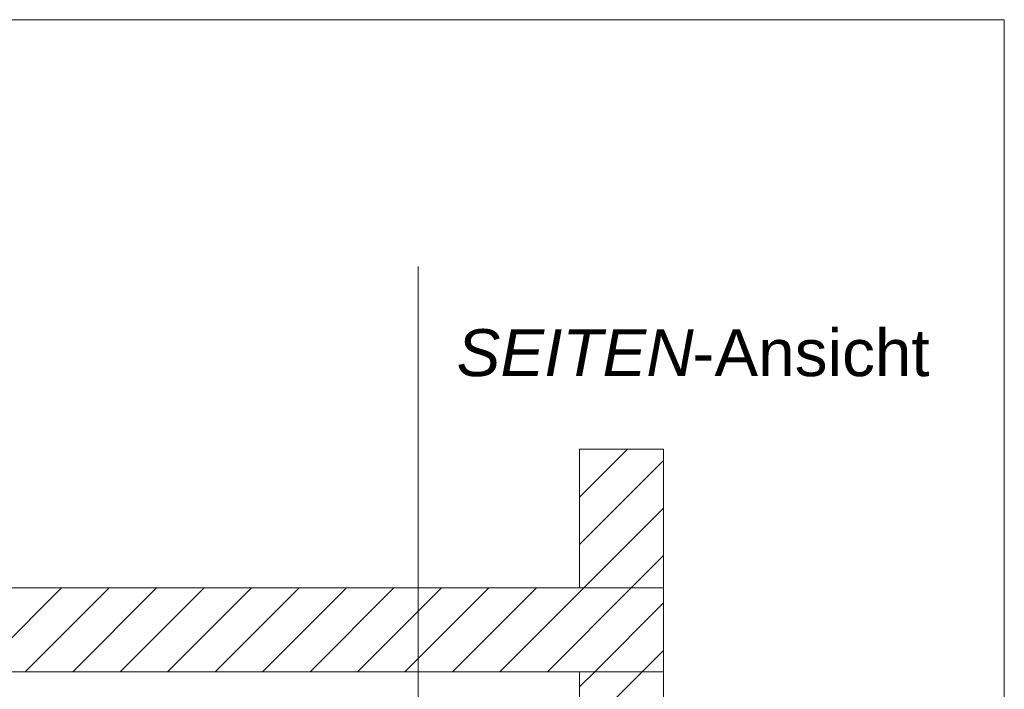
# Model space of a CAD drawing. Extents: x -620 to 300, y 62 to 1112.
# Tile 284 of 286: x 222 to 251, y 925 to 945. Entities that reach past the tile are written whole.
import ezdxf
from ezdxf.lldxf.tags import DXFTag

# ---------------------------------------------------------------- set-up
doc = ezdxf.new("R2010")
doc.units = 0
doc.layers.get('0').update_dxf_attribs({"lineweight": 13})
doc.layers.add('E_Detail_Beschriftung', color=7, linetype='Continuous', lineweight=13, true_color=0x009900)
doc.layers.add('E_Detail_Wandschraffur', color=7, linetype='Continuous', lineweight=5, true_color=0xc0c0c0)
doc.layers.add('E_Detail_Linie_Text_Bem', color=7, linetype='Continuous', lineweight=13)
doc.styles.get("Standard").update_dxf_attribs({"font": 'ARIALN.TTF'})
tags = doc.linetypes.add('fein_strichliert', pattern=[4, 1, -2, 1]).pattern_tags.tags
tags[8:9] = [DXFTag(74, 4), DXFTag(75, 0), DXFTag(340, '0'), DXFTag(46, 0.0), DXFTag(50, 0.0), DXFTag(44, 0.0), DXFTag(45, 0.0)]
tags[6:7] = [DXFTag(74, 4), DXFTag(75, 0), DXFTag(340, '0'), DXFTag(46, 0.0), DXFTag(50, 0.0), DXFTag(44, 0.0), DXFTag(45, 0.0)]
tags[4:5] = [DXFTag(74, 4), DXFTag(75, 0), DXFTag(340, '0'), DXFTag(46, 0.0), DXFTag(50, 0.0), DXFTag(44, 0.0), DXFTag(45, 0.0)]
tags = doc.linetypes.add('fein_strichliert-A06G9SFU8I', pattern=[4, 1, -2, 1]).pattern_tags.tags
tags[8:9] = [DXFTag(74, 4), DXFTag(75, 0), DXFTag(340, '0'), DXFTag(46, 0.0), DXFTag(50, 0.0), DXFTag(44, 0.0), DXFTag(45, 0.0)]
tags[6:7] = [DXFTag(74, 4), DXFTag(75, 0), DXFTag(340, '0'), DXFTag(46, 0.0), DXFTag(50, 0.0), DXFTag(44, 0.0), DXFTag(45, 0.0)]
tags[4:5] = [DXFTag(74, 4), DXFTag(75, 0), DXFTag(340, '0'), DXFTag(46, 0.0), DXFTag(50, 0.0), DXFTag(44, 0.0), DXFTag(45, 0.0)]

# ---------------------------------------------------------------- blocks, each defined once
blk = doc.blocks.new('Referenz-A06G9SFV8I')
at = {"layer": 'E_Detail_Linie_Text_Bem', "linetype": 'fein_strichliert-A06G9SFU8I', "ltscale": 0.65}
for p, q in [((251.219, 944.572), (188.45, 944.572)), ((251.219, 883.255), (251.219, 944.572)), ((233.757, 884.336), (233.757, 937.216))]:
    blk.add_line(p, q, dxfattribs=at)
at = {"layer": 'E_Detail_Linie_Text_Bem', "linetype": 'Continuous', "ltscale": 0.13}
for p, q in [((238.567, 931.779), (241.067, 931.779)), ((238.567, 927.644), (238.567, 931.779)), ((241.067, 931.779), (241.067, 927.644)), ((241.067, 927.644), (189.74, 927.644)), ((241.067, 927.644), (238.567, 927.644)), ((241.067, 925.144), (241.067, 927.644)), ((189.74, 925.144), (238.567, 925.144)), ((200.132, 925.144), (241.067, 925.144)), ((238.567, 925.144), (241.067, 925.144)), ((238.567, 913.344), (238.567, 925.144)), ((241.067, 925.144), (241.067, 885.144))]:
    blk.add_line(p, q, dxfattribs=at)
at = {"layer": 'E_Detail_Wandschraffur', "linetype": 'ByBlock', "ltscale": 0.13}
for p, q in [((238.567, 930.348), (239.998, 931.779)), ((238.692, 927.644), (241.067, 930.019)), ((222.05, 925.144), (224.55, 927.644)), ((224.878, 925.144), (227.378, 927.644)), ((227.707, 925.144), (230.207, 927.644)), ((230.535, 925.144), (233.035, 927.644)), ((233.363, 925.144), (235.863, 927.644)), ((236.192, 925.144), (238.692, 927.644)), ((239.02, 925.144), (241.067, 927.191)), ((238.567, 924.691), (239.02, 925.144))]:
    blk.add_line(p, q, dxfattribs=at)
at = {"layer": 'E_Detail_Wandschraffur', "linetype": 'fein_strichliert', "ltscale": 0.13}
for p, q in [((238.567, 931.762), (238.584, 931.779)), ((238.567, 928.934), (241.067, 931.434)), ((240.106, 927.644), (241.067, 928.605)), ((220.635, 925.144), (223.135, 927.644)), ((223.464, 925.144), (225.964, 927.644)), ((226.292, 925.144), (228.792, 927.644)), ((229.121, 925.144), (231.621, 927.644)), ((231.949, 925.144), (234.449, 927.644)), ((234.778, 925.144), (237.278, 927.644)), ((237.606, 925.144), (240.106, 927.644)), ((240.434, 925.144), (241.067, 925.777)), ((239.538, 924.248), (240.434, 925.144))]:
    blk.add_line(p, q, dxfattribs=at)
at = {"layer": 'E_Detail_Beschriftung', "linetype": 'Continuous', "lineweight": -2, "ltscale": 0.25, "char_height": 1.4, "attachment_point": 1}
for s, insert in [('{\\fArial;-Ansicht}', (241.931, 935.35)), ('{\\fArial|b0|i1;SEITEN}', (234.902, 935.35))]:
    blk.add_mtext(s, dxfattribs=dict(at, insert=insert))

msp = doc.modelspace()

# ---------------------------------------------------------------- block references
at = {"color": 8, "lineweight": 25, "ltscale": 0.25, "true_color": 0x808080}
msp.add_blockref('Referenz-A06G9SFV8I', (0, 0), dxfattribs=at)

doc.saveas('drawing.dxf')
